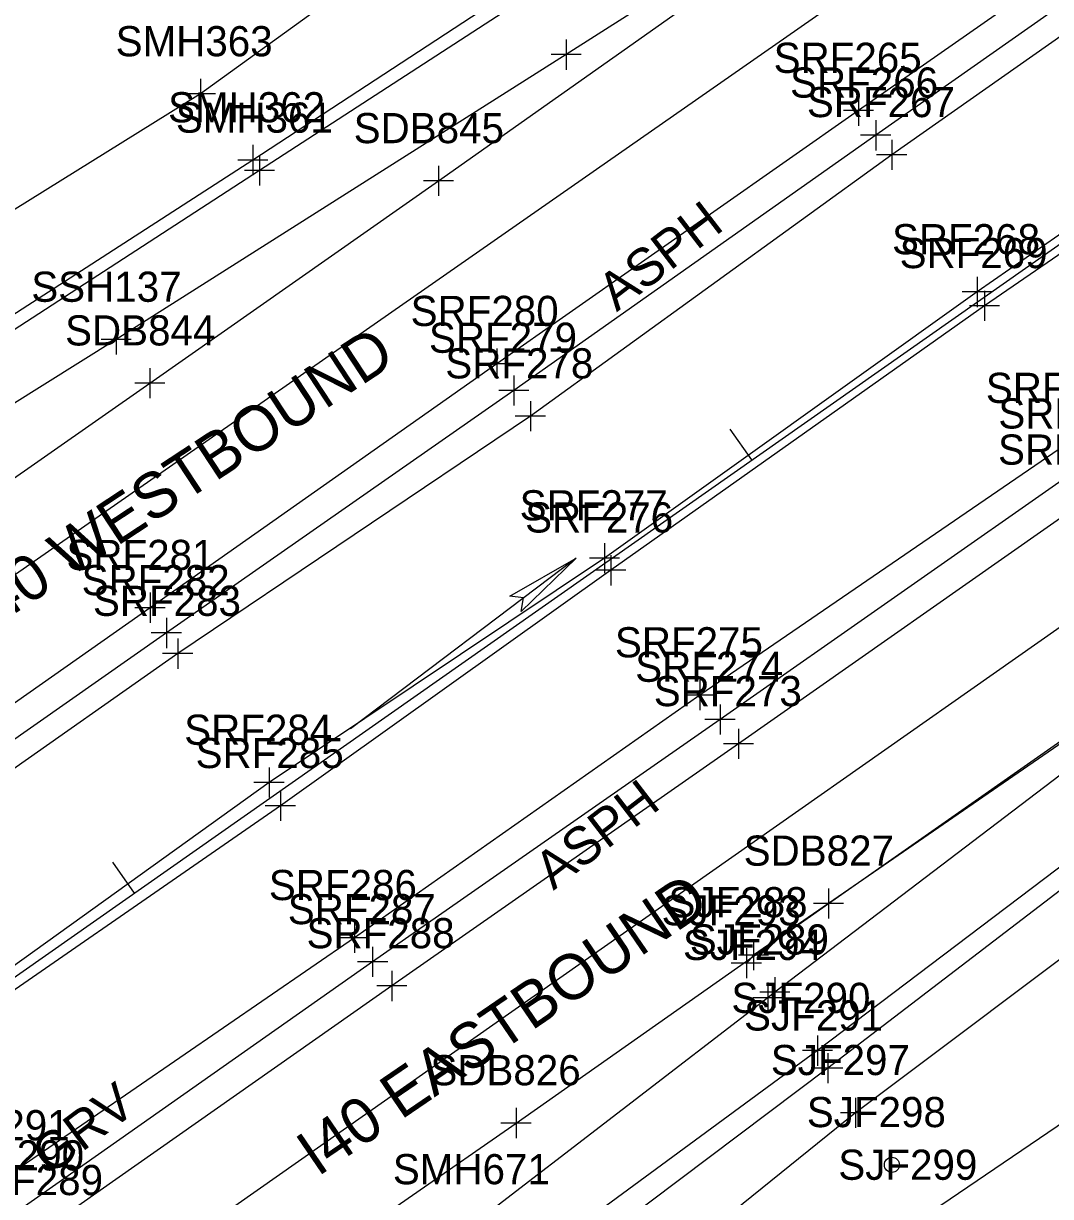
# Model space of a CAD drawing. Extents: x 941041 to 969446, y 397014 to 416764.
# Drawn here: x 952807.2 to 952943.4, y 403876.1 to 404031.6 of the extents above; entities that cross this region are included whole.
import ezdxf

# ---------------------------------------------------------------- set-up
doc = ezdxf.new("R2010")
doc.units = 0
for name, color, linetype in [('SURVEY - CENTERLINE - Preliminary', 7, 'Continuous'), ('SURVEY - CENTERLINE - Preliminary Curve Text', 7, 'Continuous'), ('SURVEY - DRAINAGE - Area Shapes', 7, 'Continuous'), ('SURVEY - DRAINAGE - Area Shapes Text', 7, 'Continuous'), ('SURVEY - DTM - Breaklines', 7, 'Continuous'), ('SURVEY - DTM - Breaklines - Points - Locators', 7, 'Continuous'), ('SURVEY - DTM - Breaklines - Points - Numbers', 7, 'Continuous'), ('SURVEY - DTM - Spot Points - Locators', 7, 'Continuous'), ('SURVEY - DTM - Spot Points - Point Numbers', 7, 'Continuous'), ('SURVEY - TRANSPORTATION - Features', 7, 'Continuous'), ('SURVEY - TRANSPORTATION - Features - Points - Locators', 7, 'Continuous'), ('SURVEY - TRANSPORTATION - Features - Points - Numbers', 7, 'Continuous'), ('SURVEY - TRANSPORTATION - Features Text', 7, 'Continuous'), ('SURVEY - TRANSPORTATION - Roads', 7, 'Continuous'), ('SURVEY - TRANSPORTATION - Roads - Points - Locators', 7, 'Continuous'), ('SURVEY - TRANSPORTATION - Roads - Points - Numbers', 7, 'Continuous'), ('SURVEY - TRANSPORTATION - Roads Text', 7, 'Continuous')]:
    doc.layers.add(name, color=color, linetype=linetype)

msp = doc.modelspace()

# ---------------------------------------------------------------- linework, layer by layer
at = {"layer": 'SURVEY - CENTERLINE - Preliminary'}
msp.add_line((950966.25, 402614.81), (953884.31, 404661.52), dxfattribs=at)
msp.add_line((950966.25, 402614.81), (953884.31, 404661.52), dxfattribs=at)
msp.add_line((950966.25, 402614.81), (953884.31, 404661.52), dxfattribs=at)
at = {"layer": 'SURVEY - CENTERLINE - Preliminary Curve Text'}
for p, q in [((952903.8, 403973.79), (952900.92, 403977.88)), ((952821.93, 403916.37), (952819.06, 403920.46))]:
    msp.add_line(p, q, dxfattribs=at)
at = {"layer": 'SURVEY - DRAINAGE - Area Shapes'}
for points in [[(954050.98, 404130.56), (953837.45, 404341.16), (953706.36, 404460.47), (953686.21, 404471.93), (953450.22, 404306.36), (952524.78, 403657.05)], [(953450.22, 404306.36), (953404.49, 404375.77), (952754.77, 403922.8)]]:
    msp.add_lwpolyline(points, dxfattribs=at)
at = {"layer": 'SURVEY - DRAINAGE - Area Shapes Text'}
msp.add_line((952880.48, 403960.77), (952850.57, 403938.13), dxfattribs=at)
msp.add_lwpolyline([(952880.48, 403960.77), (952873.22, 403953.71), (952873.51, 403955.49), (952871.68, 403955.74)], close=True, dxfattribs=at)
msp.add_lwpolyline([(952880.48, 403960.77), (952873.22, 403953.71), (952873.51, 403955.49), (952871.68, 403955.74), (952880.48, 403960.77)], dxfattribs=at)
at = {"layer": 'SURVEY - DTM - Breaklines'}
for points in [[(953407.93, 404328.96), (953362.09, 404296.51), (953318.37, 404266.14), (953270.93, 404233.01), (953226.07, 404201.97), (953175.78, 404166.42), (953127.23, 404132.58), (953078.51, 404097.88), (953032.08, 404064.83), (952981.28, 404029.12), (952933.65, 403996.05), (952884.24, 403960.77), (952839.78, 403931.02), (952791.6, 403896.4), (952746.65, 403865.57), (952701.7, 403832.59), (952655.41, 403803.24), (952607.97, 403769.21), (952563.45, 403739.45), (952518.57, 403707.51), (952485.83, 403683.52)], [(953409.35, 404326.94), (953363.72, 404294.68), (953319.81, 404264.04), (953272.32, 404230.67), (953227.42, 404200.09), (953177.07, 404164.22), (953128.05, 404130.78), (953079.51, 404095.64), (953032.98, 404063.07), (952982.65, 404027.16), (952934.62, 403994.21), (952885.08, 403959.16), (952841.29, 403927.93), (952792.89, 403894.45), (952747.31, 403864.07), (952702.31, 403831.43), (952657.06, 403800.22), (952609.82, 403766.37), (952565.08, 403736.8), (952521.93, 403702.28), (952487.22, 403681.48)], [(953372.81, 404211.16), (953328.7, 404178.63), (953281.34, 404147.33), (953174.45, 404073.4), (953124.03, 404035.56), (953075.88, 404004.95), (953071.39, 404000.34), (953024.77, 403967.68), (952917.54, 403887.23)], [(953398.65, 404176.28), (953348.77, 404147.35), (953294.78, 404123.47), (953240.01, 404086.89), (953186.29, 404052.29), (953136.63, 404016.77), (953088.35, 403985.15), (953030.11, 403949.56), (952979.78, 403909.56), (952926.5, 403873.35)], [(952926.3, 404087.24), (952879.52, 404057.61), (952830.69, 404022.3), (952779.17, 403990.28), (952731.62, 403957.52), (952677.88, 403924.22), (952631.05, 403895.57), (952585.42, 403870.88), (952537.91, 403849.33), (952504.22, 403833.31), (952461.19, 403814.66), (952421.18, 403809.04)], [(952706.71, 403901.13), (952744.58, 403928.06), (952783.83, 403955.9), (952823.99, 403983.96), (952862.24, 404010.78), (952901.26, 404038.35), (952942.44, 404066.85)], [(952447.47, 403587.87), (952492.12, 403619.04), (952535.18, 403649.21), (952579.12, 403679.85), (952622.63, 403710.51), (952664.16, 403739.7), (952705.31, 403768.85), (952749.94, 403799.92), (952791.79, 403829.44), (952831.3, 403857.21), (952872.52, 403885.88), (952913.94, 403914.99), (952957.12, 403945.2), (952999.49, 403974.88), (953016.81, 403987.05)], [(953013.3, 403984.49), (952955.01, 403943.28), (952904.01, 403908.15), (952903.06, 403907.08)], [(952917.54, 403887.23), (952879.05, 403856.17), (952834.15, 403824), (952789.53, 403791.48), (952743.17, 403759.1), (952699.51, 403726.33), (952652.89, 403694.34), (952605.64, 403661.7), (952558.8, 403631.47), (952496.14, 403581.58), (952474.11, 403564.31), (952441.21, 403533.58), (952397.8, 403490.51), (952380.05, 403468.98)]]:
    msp.add_lwpolyline(points, dxfattribs=at)
at = {"layer": 'SURVEY - DTM - Breaklines - Points - Locators'}
for p, q in [((952830.69, 404024.3), (952830.69, 404020.3)), ((952832.69, 404022.3), (952828.69, 404022.3)), ((952862.24, 404012.78), (952862.24, 404008.78)), ((952864.24, 404010.78), (952860.24, 404010.78)), ((952933.65, 403998.05), (952933.65, 403994.05)), ((952935.65, 403996.05), (952931.65, 403996.05)), ((952934.62, 403996.21), (952934.62, 403992.21)), ((952936.62, 403994.21), (952932.62, 403994.21)), ((952823.99, 403985.96), (952823.99, 403981.96)), ((952825.99, 403983.96), (952821.99, 403983.96)), ((952884.24, 403962.77), (952884.24, 403958.77)), ((952886.24, 403960.77), (952882.24, 403960.77)), ((952885.08, 403961.16), (952885.08, 403957.16)), ((952887.08, 403959.16), (952883.08, 403959.16)), ((952839.78, 403933.02), (952839.78, 403929.02)), ((952841.78, 403931.02), (952837.78, 403931.02)), ((952841.29, 403929.93), (952841.29, 403925.93)), ((952843.29, 403927.93), (952839.29, 403927.93)), ((952913.94, 403916.99), (952913.94, 403912.99)), ((952915.94, 403914.99), (952911.94, 403914.99)), ((952917.54, 403889.23), (952917.54, 403885.23)), ((952872.52, 403887.88), (952872.52, 403883.88)), ((952919.54, 403887.23), (952915.54, 403887.23)), ((952874.52, 403885.88), (952870.52, 403885.88))]:
    msp.add_line(p, q, dxfattribs=at)
at = {"layer": 'SURVEY - DTM - Spot Points - Locators'}
msp.add_circle((952922.35, 403880.33), 1, dxfattribs=at)
at = {"layer": 'SURVEY - TRANSPORTATION - Features'}
for points in [[(953366.78, 404218.04), (953322.47, 404187.23), (953275.06, 404154.1), (953219.79, 404114.8), (953169.61, 404080.29), (953118.9, 404043.52), (953070.99, 404010.46), (953066.74, 404007.27), (953020.03, 403974.07), (952963.85, 403931.42), (952913.84, 403893.14)], [(952933.14, 404076.27), (952887.45, 404046.15), (952837.64, 404013.54), (952785.68, 403979.98), (952738.91, 403948.87), (952684.07, 403914.13), (952637.14, 403885.81), (952590.48, 403861.12), (952543.25, 403838.13), (952509.28, 403823.74), (952464.01, 403805.95), (952423.37, 403791.98), (952398.44, 403784.2)], [(952970.12, 404047.84), (952922.32, 404014.23), (952874.43, 403979.59), (952827.68, 403948.11), (952779.12, 403914), (952735.58, 403882.93), (952689.47, 403850.1), (952645.64, 403820.24), (952597.37, 403785.52)], [(953044.12, 404045.63), (952994.26, 404010.63), (952946.21, 403976.34), (952896.87, 403942.61), (952851.11, 403910.43), (952804.81, 403878.59), (952759.67, 403845.36), (952714.73, 403814.69), (952669, 403782.32), (952622.56, 403749.53), (952577.8, 403717.92)], [(952913.84, 403893.14), (952874.52, 403863.56), (952829.06, 403830.64), (952784.66, 403798.47), (952739.16, 403766), (952693.74, 403734.13), (952648.44, 403702.25), (952600.48, 403670.02), (952552.63, 403637.1), (952490.83, 403589.2), (952470.74, 403572.76), (952463.7, 403566.84)]]:
    msp.add_lwpolyline(points, dxfattribs=at)
at = {"layer": 'SURVEY - TRANSPORTATION - Features - Points - Locators'}
for p, q in [((952922.32, 404016.23), (952922.32, 404012.23)), ((952837.64, 404015.54), (952837.64, 404011.54)), ((952839.64, 404013.54), (952835.64, 404013.54)), ((952924.32, 404014.23), (952920.32, 404014.23)), ((952874.43, 403981.59), (952874.43, 403977.59)), ((952876.43, 403979.59), (952872.43, 403979.59)), ((952827.68, 403950.11), (952827.68, 403946.11)), ((952829.68, 403948.11), (952825.68, 403948.11)), ((952896.87, 403944.61), (952896.87, 403940.61)), ((952898.87, 403942.61), (952894.87, 403942.61)), ((952851.11, 403912.43), (952851.11, 403908.43)), ((952853.11, 403910.43), (952849.11, 403910.43)), ((952913.84, 403895.14), (952913.84, 403891.14)), ((952915.84, 403893.14), (952911.84, 403893.14))]:
    msp.add_line(p, q, dxfattribs=at)
at = {"layer": 'SURVEY - TRANSPORTATION - Roads'}
for points in [[(953854.31, 404705.09), (953803.66, 404669.9), (953752.1, 404633.3), (953704.99, 404600.66), (953647.26, 404560.28), (953593.35, 404522.18), (953538.64, 404483.8), (953481.57, 404443.82), (953428.95, 404406.84), (953375.39, 404369.37), (953319.63, 404330.36), (953264.54, 404291.54), (953207.01, 404251.04), (953151.83, 404212.71), (953097.91, 404174.93), (953044.02, 404137.15), (952991.3, 404100.41), (952936.63, 404064.07), (952879.17, 404027.52), (952819.51, 403989.75), (952762.74, 403954.2), (952705, 403918.02), (952645.15, 403881.65), (952578.99, 403846.21)], [(953365.7, 404219.13), (953321.75, 404188.48), (953274.2, 404154.94), (953219.27, 404116.27), (953168.59, 404081.01), (953117.83, 404045.03), (953070.46, 404011.79), (953065.68, 404008.21), (953019.74, 403975.15), (952962.59, 403933.43), (952912.48, 403895.47)], [(952934.03, 404074.71), (952888.55, 404044.62), (952838.51, 404012.17), (952786.91, 403978.67), (952739.91, 403946.98), (952685.69, 403912.66), (952638.54, 403884.36), (952591.73, 403859.06), (952544.12, 403835.44), (952510.28, 403819.86), (952465.64, 403801.52), (952423.67, 403785.82), (952400.69, 403777.65)], [(952966.99, 404054.39), (952917.91, 404020.1), (952869.96, 403986.54), (952824.01, 403954.19), (952777.01, 403921.15), (952731.1, 403889), (952685.55, 403857.05), (952641.53, 403826.17), (952594.17, 403793.02)], [(952968.52, 404050.78), (952920.2, 404016.82), (952872.23, 403982.99), (952826.18, 403950.85), (952778.11, 403917.2), (952733.04, 403885.52), (952687.21, 403853.4), (952643.61, 403822.77), (952594.67, 403788.44)], [(953046.11, 404041.98), (952997.22, 404007.75), (952947.55, 403972.95), (952899.56, 403939.37), (952853.51, 403907.24), (952807.05, 403874.59), (952761.33, 403842.53), (952717, 403811.35), (952670.69, 403778.86), (952625.22, 403746.95), (952579.91, 403715.1)], [(953047.38, 404038.13), (952999.67, 404004.66), (952947.65, 403968.16), (952902.02, 403936.14), (952856.05, 403904.05), (952809.41, 403871.32), (952763.34, 403839.04), (952719.12, 403808.03), (952671.74, 403774.84), (952627.47, 403743.75), (952581.75, 403711.66)], [(953014.14, 403984.55), (952956.25, 403940.83), (952906.82, 403903.21), (952905.89, 403902.49)], [(952905.89, 403902.49), (952867.28, 403872.76), (952823.67, 403839.47), (952779.24, 403806.48), (952734.21, 403774.52), (952688.26, 403742.16), (952642.64, 403710.46), (952595.33, 403677.1), (952547.64, 403643.77), (952484.32, 403598.74), (952462.03, 403582.12), (952455.35, 403576.86)], [(952912.48, 403895.47), (952872.63, 403866.2), (952826.96, 403833.82), (952782.17, 403802.55), (952736.34, 403770.63), (952690.18, 403738.66), (952644.94, 403707.09), (952597.62, 403673.8), (952550.6, 403640.2), (952487.73, 403593.63), (952466.12, 403577.04), (952459.67, 403571.86)]]:
    msp.add_lwpolyline(points, dxfattribs=at)
at = {"layer": 'SURVEY - TRANSPORTATION - Roads - Points - Locators'}
for p, q in [((952879.17, 404029.52), (952879.17, 404025.52)), ((952881.17, 404027.52), (952877.17, 404027.52)), ((952917.91, 404022.1), (952917.91, 404018.1)), ((952919.91, 404020.1), (952915.91, 404020.1)), ((952920.2, 404018.82), (952920.2, 404014.82)), ((952922.2, 404016.82), (952918.2, 404016.82)), ((952838.51, 404014.17), (952838.51, 404010.17)), ((952840.51, 404012.17), (952836.51, 404012.17)), ((952819.51, 403991.75), (952819.51, 403987.75)), ((952821.51, 403989.75), (952817.51, 403989.75)), ((952869.96, 403988.54), (952869.96, 403984.54)), ((952871.96, 403986.54), (952867.96, 403986.54)), ((952872.23, 403984.99), (952872.23, 403980.99)), ((952874.23, 403982.99), (952870.23, 403982.99)), ((952824.01, 403956.19), (952824.01, 403952.19)), ((952826.01, 403954.19), (952822.01, 403954.19)), ((952826.18, 403952.85), (952826.18, 403948.85)), ((952828.18, 403950.85), (952824.18, 403950.85)), ((952899.56, 403941.37), (952899.56, 403937.37)), ((952901.56, 403939.37), (952897.56, 403939.37)), ((952902.02, 403938.14), (952902.02, 403934.14)), ((952904.02, 403936.14), (952900.02, 403936.14)), ((952853.51, 403909.24), (952853.51, 403905.24)), ((952903.06, 403909.08), (952903.06, 403905.08)), ((952904.01, 403910.15), (952904.01, 403906.15)), ((952855.51, 403907.24), (952851.51, 403907.24)), ((952906.01, 403908.15), (952902.01, 403908.15)), ((952856.05, 403906.05), (952856.05, 403902.05)), ((952905.06, 403907.08), (952901.06, 403907.08)), ((952905.89, 403904.49), (952905.89, 403900.49)), ((952906.82, 403905.21), (952906.82, 403901.21)), ((952858.05, 403904.05), (952854.05, 403904.05)), ((952908.82, 403903.21), (952904.82, 403903.21)), ((952907.89, 403902.49), (952903.89, 403902.49)), ((952912.48, 403897.47), (952912.48, 403893.47)), ((952914.48, 403895.47), (952910.48, 403895.47))]:
    msp.add_line(p, q, dxfattribs=at)

# ---------------------------------------------------------------- texts
at = {"layer": 'SURVEY - DTM - Breaklines - Points - Numbers'}
for s, p in [('SMH363', (952819.45, 404027.3)), ('SDB845', (952851, 404015.78)), ('SRF268', (952922.36, 404001.05)), ('SRF269', (952923.37, 403999.21)), ('SDB844', (952812.75, 403988.96)), ('SRF277', (952873, 403965.77)), ('SRF276', (952873.73, 403964.16)), ('SRF284', (952828.54, 403936.02)), ('SRF285', (952830.05, 403932.93)), ('SDB827', (952902.7, 403919.99)), ('SDB826', (952861.17, 403890.88)), ('SJF297', (952906.3, 403892.23)), ('SJF299', (952915.24, 403878.35))]:
    msp.add_text(s, height=4, dxfattribs=at).set_placement(p)
at = {"layer": 'SURVEY - DTM - Spot Points - Point Numbers'}
msp.add_text('SJF298', height=4, dxfattribs=at).set_placement((952911.07, 403885.33))
at = {"layer": 'SURVEY - TRANSPORTATION - Features - Points - Numbers'}
for s, p in [('SMH362', (952826.4, 404018.54)), ('SRF267', (952911.08, 404019.23)), ('SRF278', (952863.15, 403984.59)), ('SRF270', (952934.8, 403981.34)), ('SRF283', (952816.44, 403953.11)), ('SRF275', (952885.63, 403947.61)), ('SRF286', (952839.76, 403915.43)), ('SJF291', (952902.75, 403898.14)), ('SRF291', (952793.73, 403883.59))]:
    msp.add_text(s, height=4, dxfattribs=at).set_placement(p)
at = {"layer": 'SURVEY - TRANSPORTATION - Features Text'}
for s, rotation, p in [('ASPH', 37.5686, (952885.87, 403993.35)), ('ASPH', 37.5686, (952877.48, 403916.65)), ('GRV', 36.7406, (952810.8, 403878.85))]:
    msp.add_text(s, height=5, rotation=rotation, dxfattribs=at).set_placement(p)
at = {"layer": 'SURVEY - TRANSPORTATION - Roads - Points - Numbers'}
for s, p in [('SRF265', (952906.67, 404025.1)), ('SRF266', (952908.85, 404021.82)), ('SMH361', (952827.43, 404017.17)), ('SSH137', (952808.27, 403994.75)), ('SRF280', (952858.55, 403991.54)), ('SRF279', (952860.98, 403987.99)), ('SRF271', (952936.46, 403977.95)), ('SRF272', (952936.41, 403973.16)), ('SRF281', (952812.93, 403959.19)), ('SRF282', (952814.94, 403955.85)), ('SRF274', (952888.32, 403944.37)), ('SRF273', (952890.78, 403941.14)), ('SJF288', (952892.73, 403913.15)), ('SRF287', (952842.27, 403912.24)), ('SJF293', (952891.82, 403912.08)), ('SRF288', (952844.76, 403909.05)), ('SJF289', (952895.56, 403908.21)), ('SJF294', (952894.65, 403907.49)), ('SJF290', (952901.07, 403900.47)), ('SRF290', (952795.64, 403879.59)), ('SMH671', (952856.2, 403877.76)), ('SRF289', (952798.16, 403876.32))]:
    msp.add_text(s, height=4, dxfattribs=at).set_placement(p)
at = {"layer": 'SURVEY - TRANSPORTATION - Roads Text'}
for s, rotation, p in [('I40 WESTBOUND', 33.3407, (952802.09, 403950.75)), ('I40 EASTBOUND', 34.3151, (952846.21, 403878.68))]:
    msp.add_text(s, height=6, rotation=rotation, dxfattribs=at).set_placement(p)

doc.saveas('drawing.dxf')
